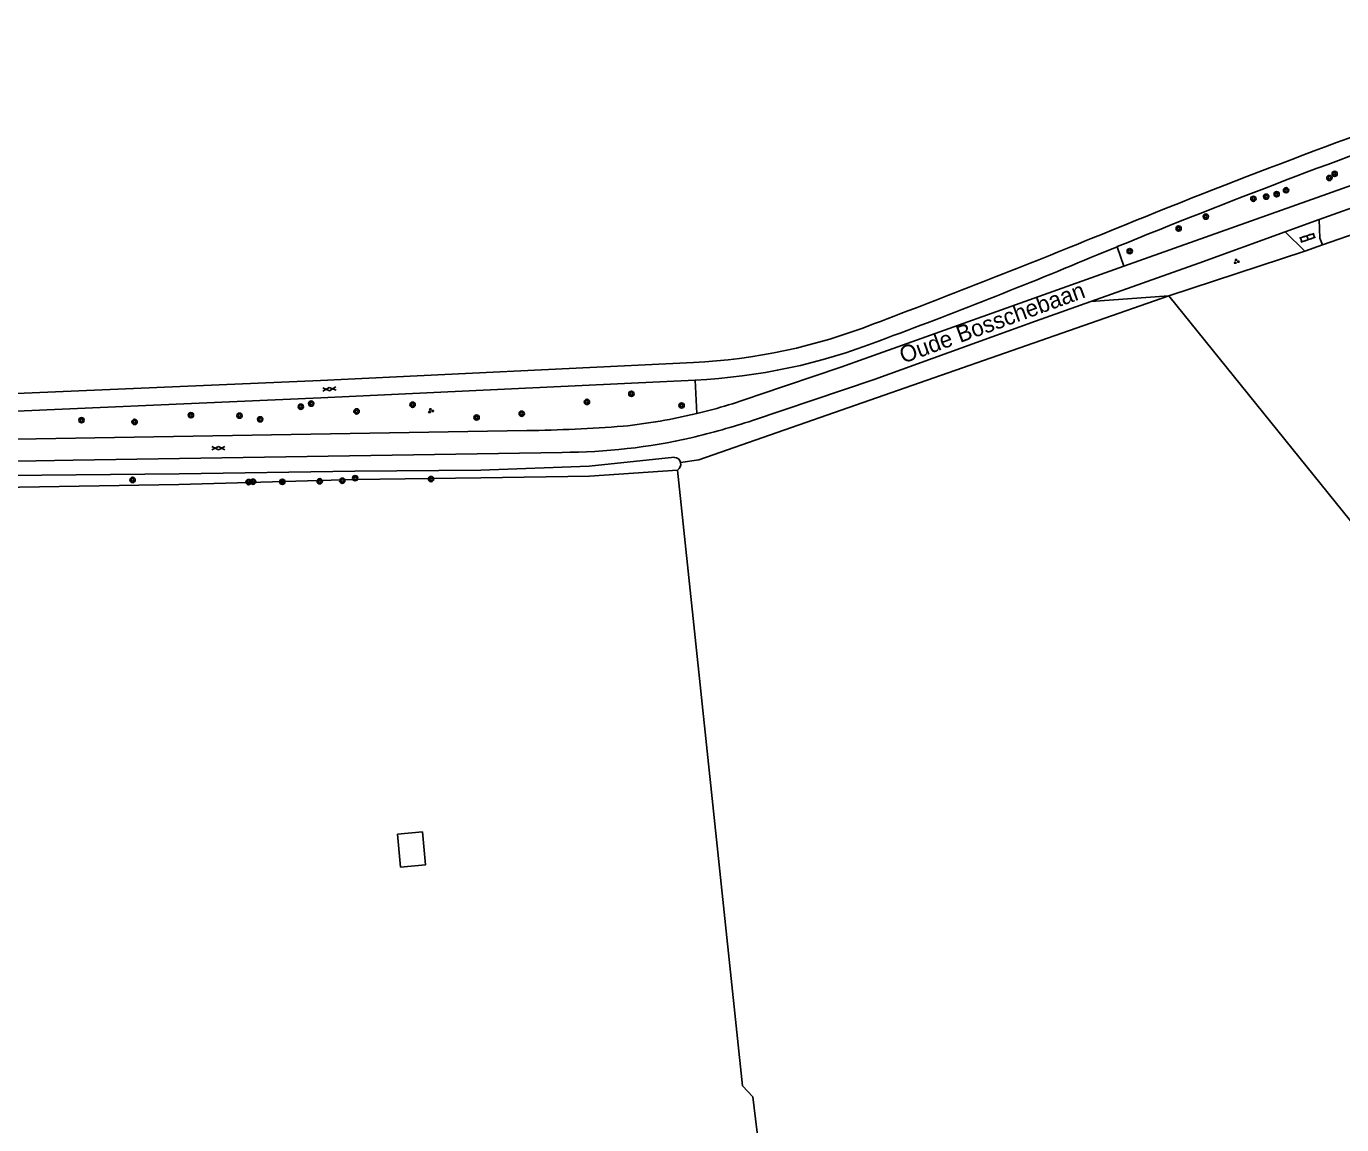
# Model space of a CAD drawing. Extents: x 134297 to 137000, y 403500 to 406000.
# Drawn here: x 136417.4 to 136615.3, y 405338.4 to 405503.7 of the extents above; entities that cross this region are included whole.
import ezdxf

# ---------------------------------------------------------------- set-up
doc = ezdxf.new("R2010")
doc.units = 0
for name, color, linetype in [('gg-afsc-draadraster', 7, 'Continuous'), ('gg-afsc-erfafscheiding', 7, 'Continuous'), ('gg-anno-openbare ruimte label', 7, 'Continuous'), ('gg-bbg-gedigitaliseerde bijgebouw', 7, 'Continuous'), ('gg-knt-bronhoudergrens', 7, 'Continuous'), ('gg-knt-verharding', 7, 'Continuous'), ('gg-kntw-bovenkant insteek waterloop', 7, 'Continuous'), ('gt-grn-groengrens', 7, 'Continuous'), ('gt-symb-boom', 7, 'Continuous'), ('gt-symb-gesloten verharding', 7, 'Continuous'), ('gt-symb-groenvak', 7, 'Continuous'), ('gt-symb-klinker verharding', 7, 'Continuous')]:
    doc.layers.add(name, color=color, linetype=linetype)

# ---------------------------------------------------------------- blocks, each defined once
blk = doc.blocks.new('gt0-GRVAK')
at = {"layer": 'gt-symb-groenvak'}
for p, q in [((-0.11, 0.19), (-0.23, 0.24)), ((-0.18, 0.15), (0.09, 0.15)), ((-0.09, 0.21), (-0.16, 0.32)), ((-0.05, 0.21), (-0.05, 0.39)), ((0, 0.21), (0.06, 0.32)), ((0.01, 0.19), (0.13, 0.24)), ((0.26, -0.05), (0.2, 0.06)), ((0.3, -0.05), (0.3, 0.13)), ((0.35, -0.05), (0.41, 0.06)), ((-0.24, -0.23), (-0.36, -0.18)), ((-0.32, -0.26), (-0.05, -0.26)), ((-0.23, -0.21), (-0.29, -0.09)), ((-0.18, -0.2), (-0.18, -0.02)), ((-0.14, -0.21), (-0.07, -0.09)), ((-0.12, -0.23), (0, -0.18)), ((0.24, -0.07), (0.12, -0.02)), ((0.17, -0.11), (0.44, -0.11)), ((0.37, -0.07), (0.49, -0.02))]:
    blk.add_line(p, q, dxfattribs=at)
blk = doc.blocks.new('gt0-BOOM')
at = {"layer": 'gt-symb-boom'}
for radius in [0.4, 0.2]:
    blk.add_circle((0, 0), radius, dxfattribs=at)
blk = doc.blocks.new('gt0-KL1')
at = {"layer": 'gt-symb-klinker verharding'}
for p, q in [((-1.15, 0.3), (1.15, 0.3)), ((-1, -0.3), (-1, 0.3)), ((-0.5, 0.3), (-0.5, 0.45)), ((0, -0.3), (0, 0.3)), ((0.5, 0.3), (0.5, 0.45)), ((1, -0.3), (1, 0.3)), ((-1.15, -0.3), (1.15, -0.3)), ((-0.5, -0.45), (-0.5, -0.3)), ((0.5, -0.45), (0.5, -0.3))]:
    blk.add_line(p, q, dxfattribs=at)
blk = doc.blocks.new('gt0-GESVH1')
at = {"layer": 'gt-symb-gesloten verharding'}
for p, q in [((-0.99, -0.26), (0.01, 0.24)), ((0.01, -0.26), (-0.99, 0.24)), ((0.01, 0.24), (1.01, -0.26)), ((1.01, 0.24), (0.01, -0.26))]:
    blk.add_line(p, q, dxfattribs=at)

msp = doc.modelspace()

# ---------------------------------------------------------------- linework, layer by layer
at = {"layer": 'gg-afsc-draadraster'}
msp.add_line((136532.79, 405293.36), (136526.71, 405342.57), dxfattribs=at)
msp.add_lwpolyline([(136589.32, 405463.15), (136618.79, 405426.65), (136638.74, 405402.04)], dxfattribs=at)
at = {"layer": 'gg-afsc-erfafscheiding'}
for p, q in [((136631.91, 405477.62), (136612.46, 405470.83)), ((136609.78, 405469.84), (136589.32, 405463.15)), ((136589.32, 405463.15), (136577.59, 405462.28))]:
    msp.add_line(p, q, dxfattribs=at)
at = {"layer": 'gg-bbg-gedigitaliseerde bijgebouw'}
msp.add_lwpolyline([(136473.26, 405382.09), (136473.71, 405377.14), (136477.45, 405377.48), (136477, 405382.43), (136473.26, 405382.09)], dxfattribs=at)
at = {"layer": 'gg-knt-bronhoudergrens'}
msp.add_lwpolyline([(136526.71, 405342.57), (136525.15, 405344.24), (136515.4, 405436.92)], dxfattribs=at)
at = {"layer": 'gg-knt-verharding'}
for p, q in [((136628.2, 405480.47), (136611.98, 405474.65)), ((136611.98, 405474.65), (136606.84, 405472.79)), ((136606.84, 405472.79), (136609.78, 405469.84)), ((136578.7, 405469.36), (136581.57, 405470.54)), ((136612.46, 405470.83), (136609.78, 405469.84)), ((136492.73, 405442.85), (136409.63, 405441.46))]:
    msp.add_line(p, q, dxfattribs=at)
for points in [[(136582.58, 405467.6), (136620.83, 405481.22), (136683.74, 405503.72)], [(136611.98, 405474.65), (136612.05, 405471.82), (136612.46, 405470.83)], [(136577.59, 405462.28), (136593.83, 405468.07), (136606.84, 405472.79)], [(136527.77, 405448.28), (136539.95, 405452.41), (136582.58, 405467.6)], [(136526.68, 405444.36), (136544.99, 405450.56), (136569.27, 405459.31), (136577.59, 405462.28)], [(136400.6, 405447.8), (136461.63, 405450.41), (136517.78, 405453.11)], [(136404.4, 405445.26), (136461.69, 405447.78), (136518.02, 405450.45)], [(136498.02, 405439.58), (136424.45, 405438.41), (136390.86, 405437.81), (136386.15, 405437.69)]]:
    msp.add_lwpolyline(points, dxfattribs=at)
for centre, radius, start, end in [((137029.97, 404371.11), 1189.96, 109.56404, 112.34001), ((137025.75, 404381.73), 1175.93, 109.54087, 112.19315), ((136045.01, 406781.22), 1413.65, 290.70842, 292.13511), ((136256.52, 406237.58), 833.04, 290.31857, 292.75268), ((136513.68, 405538.57), 85.56, 272.745, 291.3983), ((136513.87, 405537.96), 87.6, 272.7154, 291.3599), ((136497.96, 405530.11), 87.09, 283.4962, 290.0132), ((136497.96, 405530.17), 87.15, 276.0836, 283.4857), ((136488.55, 405690.4), 247.59, 270.9659, 274.3193), ((136481.27, 405587.54), 150.2, 283.9363, 287.6005), ((136497.82, 405529.3), 89.72, 270.1315, 282.6337)]:
    msp.add_arc(centre, radius, start, end, dxfattribs=at)
at = {"layer": 'gg-kntw-bovenkant insteek waterloop'}
for points in [[(136514.92, 405438.83), (136502.07, 405437.5), (136485.76, 405436.9), (136466.83, 405436.73), (136440.4, 405436.33), (136414.53, 405436.08), (136399.26, 405435.77)], [(136515.4, 405436.92), (136502.15, 405435.97), (136485.78, 405435.73), (136466.77, 405435.49), (136440.34, 405434.76), (136413.27, 405434.29), (136399.29, 405433.87)]]:
    msp.add_lwpolyline(points, dxfattribs=at)
for start, end in [(14.0054, 85.4056), (302.6735, 14.0738)]:
    msp.add_arc((136514.84, 405437.79), 1.04, start, end, dxfattribs=at)
at = {"layer": 'gt-grn-groengrens'}
for p, q in [((136582.58, 405467.6), (136581.57, 405470.54)), ((136518.02, 405450.45), (136518.29, 405445.43))]:
    msp.add_line(p, q, dxfattribs=at)
msp.add_lwpolyline([(136515.85, 405438.05), (136518.59, 405438.46), (136589.32, 405463.15)], dxfattribs=at)

# ---------------------------------------------------------------- block references
at = {"layer": 'gt-symb-boom'}
for p in [(136613.5, 405480.88), (136614.29, 405481.5), (136603.98, 405478.07), (136605.56, 405478.44), (136606.97, 405479.04), (136602.06, 405477.75), (136594.9, 405475.06), (136590.81, 405473.27), (136583.45, 405469.87), (136508.44, 405448.39), (136458.69, 405446.44), (136460.25, 405446.91), (136475.52, 405446.75), (136501.75, 405447.17), (136516, 405446.63), (136425.68, 405444.42), (136433.67, 405444.15), (136442.16, 405445.17), (136449.46, 405445.1), (136452.58, 405444.55), (136467.08, 405445.75), (136485.15, 405444.83), (136491.94, 405445.39), (136433.37, 405435.43), (136450.83, 405435.1), (136451.51, 405435.15), (136455.91, 405435.14), (136461.54, 405435.22), (136464.93, 405435.31), (136466.87, 405435.69), (136478.29, 405435.55)]:
    msp.add_blockref('gt0-BOOM', p, dxfattribs=at)
at = {"layer": 'gt-symb-gesloten verharding', "rotation": 4.012171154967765}
msp.add_blockref('gt0-GESVH1', (136462.99, 405449.12), dxfattribs=at)
at = {"layer": 'gt-symb-gesloten verharding'}
msp.add_blockref('gt0-GESVH1', (136446.27, 405440.2), dxfattribs=at)
at = {"layer": 'gt-symb-groenvak'}
for p in [(136599.5, 405468.34), (136478.24, 405445.85)]:
    msp.add_blockref('gt0-GRVAK', p, dxfattribs=at)
at = {"layer": 'gt-symb-klinker verharding', "rotation": 19.033079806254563}
msp.add_blockref('gt0-KL1', (136610.2, 405471.89), dxfattribs=at)

# ---------------------------------------------------------------- texts
at = {"layer": 'gg-anno-openbare ruimte label'}
msp.add_text('Oude Bosschebaan', height=2.5, rotation=20, dxfattribs=at).set_placement((136549.35, 405452.92))

doc.saveas('drawing.dxf')
